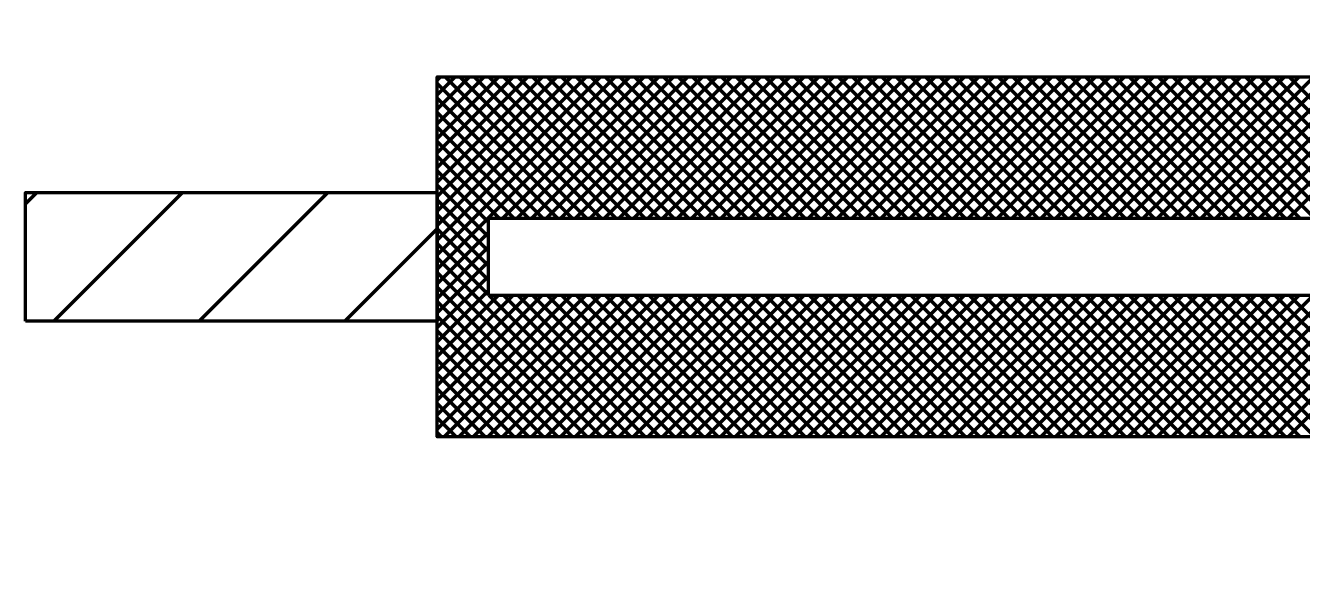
# Model space of a CAD drawing. Extents: x -1 to 679, y 0 to 440.
# Drawn here: x 491.61 to 504.01, y 387.82 to 393.23 of the extents above; entities that cross this region are included whole.
import ezdxf

# ---------------------------------------------------------------- set-up
doc = ezdxf.new("R2010")
doc.units = 0
doc.header["$LTSCALE"] = 0.8
doc.layers.add('1', color=7, linetype='Continuous', lineweight=53)

msp = doc.modelspace()

# ---------------------------------------------------------------- linework, layer by layer
at = {"layer": '1'}
for p, q in [((495.6135, 392.6949), (495.6457, 392.7272)), ((495.6135, 392.5535), (495.7872, 392.7272)), ((495.6135, 392.4121), (495.9286, 392.7272)), ((495.6135, 392.2707), (496.07, 392.7272)), ((495.6135, 392.1293), (496.2114, 392.7272)), ((495.6135, 391.9878), (496.3528, 392.7272)), ((495.6135, 391.8464), (496.4942, 392.7272)), ((495.6135, 391.705), (496.6357, 392.7272)), ((495.6135, 391.5635), (496.7772, 392.7272)), ((495.6135, 391.4221), (496.9186, 392.7272)), ((495.6135, 391.2807), (497.06, 392.7272)), ((495.6135, 391.1393), (497.2014, 392.7272)), ((495.6135, 390.9978), (497.3428, 392.7272)), ((495.6135, 390.8564), (497.4842, 392.7272)), ((497.0661, 391.3522), (495.6911, 392.7272)), ((497.2075, 391.3522), (495.8325, 392.7272)), ((497.3489, 391.3522), (495.9739, 392.7272)), ((497.4903, 391.3522), (496.1153, 392.7272)), ((496.2507, 391.3522), (497.6257, 392.7272)), ((497.6318, 391.3522), (496.2568, 392.7272)), ((496.3921, 391.3522), (497.7671, 392.7272)), ((497.7732, 391.3522), (496.3982, 392.7272)), ((496.5335, 391.3522), (497.9085, 392.7272)), ((497.9146, 391.3522), (496.5396, 392.7272)), ((496.6749, 391.3522), (498.0499, 392.7272)), ((498.056, 391.3522), (496.681, 392.7272)), ((496.8163, 391.3522), (498.1913, 392.7272)), ((498.1975, 391.3522), (496.8225, 392.7272)), ((496.9577, 391.3522), (498.3327, 392.7272)), ((498.3389, 391.3522), (496.9639, 392.7272)), ((497.0992, 391.3522), (498.4742, 392.7272)), ((498.4803, 391.3522), (497.1053, 392.7272)), ((497.2406, 391.3522), (498.6156, 392.7272)), ((498.6217, 391.3522), (497.2467, 392.7272)), ((497.382, 391.3522), (498.757, 392.7272)), ((498.7632, 391.3522), (497.3882, 392.7272)), ((497.5234, 391.3522), (498.8984, 392.7272)), ((498.9046, 391.3522), (497.5296, 392.7272)), ((497.6648, 391.3522), (499.0398, 392.7272)), ((499.046, 391.3522), (497.671, 392.7272)), ((497.8062, 391.3522), (499.1812, 392.7272)), ((499.1874, 391.3522), (497.8124, 392.7272)), ((497.9477, 391.3522), (499.3227, 392.7272)), ((499.3288, 391.3522), (497.9538, 392.7272)), ((498.0892, 391.3522), (499.4642, 392.7272)), ((499.4702, 391.3522), (498.0952, 392.7272)), ((498.2306, 391.3522), (499.6056, 392.7272)), ((499.6117, 391.3522), (498.2367, 392.7272)), ((498.372, 391.3522), (499.747, 392.7272)), ((499.7531, 391.3522), (498.3781, 392.7272)), ((498.5134, 391.3522), (499.8884, 392.7272)), ((499.8945, 391.3522), (498.5195, 392.7272)), ((498.6548, 391.3522), (500.0298, 392.7272)), ((500.0359, 391.3522), (498.6609, 392.7272)), ((498.7962, 391.3522), (500.1712, 392.7272)), ((500.1773, 391.3522), (498.8023, 392.7272)), ((498.9377, 391.3522), (500.3127, 392.7272)), ((500.3187, 391.3522), (498.9437, 392.7272)), ((499.0791, 391.3522), (500.4541, 392.7272)), ((500.4602, 391.3522), (499.0852, 392.7272)), ((499.2205, 391.3522), (500.5955, 392.7272)), ((500.6017, 391.3522), (499.2267, 392.7272)), ((499.3619, 391.3522), (500.7369, 392.7272)), ((500.7431, 391.3522), (499.3681, 392.7272)), ((499.5033, 391.3522), (500.8783, 392.7272)), ((500.8845, 391.3522), (499.5095, 392.7272)), ((499.6447, 391.3522), (501.0197, 392.7272)), ((501.0259, 391.3522), (499.6509, 392.7272)), ((499.7862, 391.3522), (501.1612, 392.7272)), ((501.1673, 391.3522), (499.7923, 392.7272)), ((499.9276, 391.3522), (501.3026, 392.7272)), ((501.3087, 391.3522), (499.9337, 392.7272)), ((500.069, 391.3522), (501.444, 392.7272)), ((501.4502, 391.3522), (500.0752, 392.7272)), ((500.2104, 391.3522), (501.5854, 392.7272)), ((501.5916, 391.3522), (500.2166, 392.7272)), ((500.3518, 391.3522), (501.7268, 392.7272)), ((501.733, 391.3522), (500.358, 392.7272)), ((500.4933, 391.3522), (501.8683, 392.7272)), ((501.8744, 391.3522), (500.4994, 392.7272)), ((500.6347, 391.3522), (502.0097, 392.7272)), ((502.0158, 391.3522), (500.6408, 392.7272)), ((500.7762, 391.3522), (502.1512, 392.7272)), ((502.1572, 391.3522), (500.7822, 392.7272)), ((500.9176, 391.3522), (502.2926, 392.7272)), ((502.2987, 391.3522), (500.9237, 392.7272)), ((501.059, 391.3522), (502.434, 392.7272)), ((502.4401, 391.3522), (501.0651, 392.7272)), ((501.2004, 391.3522), (502.5754, 392.7272)), ((502.5815, 391.3522), (501.2065, 392.7272)), ((501.3418, 391.3522), (502.7168, 392.7272)), ((502.7229, 391.3522), (501.3479, 392.7272)), ((501.4832, 391.3522), (502.8582, 392.7272)), ((502.8643, 391.3522), (501.4893, 392.7272)), ((501.6247, 391.3522), (502.9997, 392.7272)), ((503.0057, 391.3522), (501.6307, 392.7272)), ((501.7661, 391.3522), (503.1411, 392.7272)), ((503.1472, 391.3522), (501.7722, 392.7272)), ((501.9075, 391.3522), (503.2825, 392.7272)), ((503.2887, 391.3522), (501.9137, 392.7272)), ((502.0489, 391.3522), (503.4239, 392.7272)), ((503.4301, 391.3522), (502.0551, 392.7272)), ((502.1903, 391.3522), (503.5653, 392.7272)), ((503.5715, 391.3522), (502.1965, 392.7272)), ((502.3317, 391.3522), (503.7067, 392.7272)), ((503.7129, 391.3522), (502.3379, 392.7272)), ((502.4732, 391.3522), (503.8482, 392.7272)), ((503.8543, 391.3522), (502.4793, 392.7272)), ((502.6146, 391.3522), (503.9896, 392.7272)), ((503.9957, 391.3522), (502.6207, 392.7272)), ((502.756, 391.3522), (504.131, 392.7272)), ((504.1372, 391.3522), (502.7622, 392.7272)), ((502.8975, 391.3522), (504.2725, 392.7272)), ((504.2786, 391.3522), (502.9036, 392.7272)), ((503.0389, 391.3522), (504.4139, 392.7272)), ((504.42, 391.3522), (503.045, 392.7272)), ((503.1803, 391.3522), (504.5553, 392.7272)), ((504.5614, 391.3522), (503.1864, 392.7272)), ((503.3218, 391.3522), (504.6968, 392.7272)), ((504.7028, 391.3522), (503.3278, 392.7272)), ((503.4632, 391.3522), (504.8382, 392.7272)), ((504.8442, 391.3522), (503.4692, 392.7272)), ((503.6046, 391.3522), (504.9796, 392.7272)), ((504.9857, 391.3522), (503.6107, 392.7272)), ((503.746, 391.3522), (505.121, 392.7272)), ((505.1271, 391.3522), (503.7521, 392.7272)), ((503.8874, 391.3522), (505.2624, 392.7272)), ((505.2685, 391.3522), (503.8935, 392.7272)), ((496.9247, 391.3522), (495.6135, 392.6633)), ((496.7833, 391.3522), (495.6135, 392.5219)), ((496.6418, 391.3522), (495.6135, 392.3805)), ((496.5004, 391.3522), (495.6135, 392.2391)), ((496.359, 391.3522), (495.6135, 392.0977)), ((496.2176, 391.3522), (495.6135, 391.9563)), ((496.1135, 391.3148), (495.6135, 391.8148)), ((491.6135, 391.4925), (491.7232, 391.6022)), ((491.8873, 390.3522), (493.1373, 391.6022)), ((493.3016, 390.3522), (494.5516, 391.6022)), ((496.1135, 391.1734), (495.6135, 391.6734)), ((496.1135, 391.032), (495.6135, 391.532)), ((496.1135, 390.8906), (495.6135, 391.3906)), ((494.7158, 390.3522), (495.6135, 391.2498)), ((496.1135, 390.7491), (495.6135, 391.2491)), ((495.6135, 390.715), (496.1135, 391.215)), ((496.1135, 390.6077), (495.6135, 391.1077)), ((495.6135, 390.5736), (496.1135, 391.0736)), ((497.3526, 389.2272), (495.6135, 390.9663)), ((495.6135, 390.4322), (496.1135, 390.9322)), ((497.2112, 389.2272), (495.6135, 390.8248)), ((495.6135, 390.2908), (496.1135, 390.7908)), ((497.0697, 389.2272), (495.6135, 390.6834)), ((495.6135, 390.1493), (496.1135, 390.6493)), ((495.6135, 390.0079), (496.2077, 390.6022)), ((495.6135, 389.8665), (496.3492, 390.6022)), ((495.6135, 389.7251), (496.4906, 390.6022)), ((495.6135, 389.5837), (496.632, 390.6022)), ((495.6135, 389.4423), (496.7734, 390.6022)), ((495.6135, 389.3008), (496.9148, 390.6022)), ((495.6812, 389.2272), (497.0562, 390.6022)), ((495.8227, 389.2272), (497.1977, 390.6022)), ((495.9642, 389.2272), (497.3392, 390.6022)), ((496.1056, 389.2272), (497.4806, 390.6022)), ((497.494, 389.2272), (496.119, 390.6022)), ((496.247, 389.2272), (497.622, 390.6022)), ((497.6354, 389.2272), (496.2604, 390.6022)), ((496.3884, 389.2272), (497.7634, 390.6022)), ((497.7769, 389.2272), (496.4019, 390.6022)), ((496.5298, 389.2272), (497.9048, 390.6022)), ((497.9183, 389.2272), (496.5433, 390.6022)), ((496.6712, 389.2272), (498.0462, 390.6022)), ((498.0598, 389.2272), (496.6848, 390.6022)), ((496.8127, 389.2272), (498.1877, 390.6022)), ((498.2012, 389.2272), (496.8262, 390.6022)), ((496.9541, 389.2272), (498.3291, 390.6022)), ((498.3426, 389.2272), (496.9676, 390.6022)), ((497.0955, 389.2272), (498.4705, 390.6022)), ((498.484, 389.2272), (497.109, 390.6022)), ((497.2369, 389.2272), (498.6119, 390.6022)), ((498.6254, 389.2272), (497.2504, 390.6022)), ((497.3783, 389.2272), (498.7533, 390.6022)), ((498.7668, 389.2272), (497.3918, 390.6022)), ((497.5197, 389.2272), (498.8947, 390.6022)), ((498.9083, 389.2272), (497.5333, 390.6022)), ((497.6612, 389.2272), (499.0362, 390.6022)), ((499.0497, 389.2272), (497.6747, 390.6022)), ((497.8026, 389.2272), (499.1776, 390.6022)), ((499.1911, 389.2272), (497.8161, 390.6022)), ((497.944, 389.2272), (499.319, 390.6022)), ((499.3325, 389.2272), (497.9575, 390.6022)), ((498.0854, 389.2272), (499.4604, 390.6022)), ((499.4739, 389.2272), (498.0989, 390.6022)), ((498.2268, 389.2272), (499.6018, 390.6022)), ((499.6153, 389.2272), (498.2403, 390.6022)), ((498.3683, 389.2272), (499.7433, 390.6022)), ((499.7568, 389.2272), (498.3818, 390.6022)), ((498.5097, 389.2272), (499.8847, 390.6022)), ((499.8982, 389.2272), (498.5232, 390.6022)), ((498.6512, 389.2272), (500.0262, 390.6022)), ((500.0396, 389.2272), (498.6646, 390.6022)), ((498.7926, 389.2272), (500.1676, 390.6022)), ((500.181, 389.2272), (498.806, 390.6022)), ((498.934, 389.2272), (500.309, 390.6022)), ((500.3225, 389.2272), (498.9475, 390.6022)), ((499.0754, 389.2272), (500.4504, 390.6022)), ((500.4639, 389.2272), (499.0889, 390.6022)), ((499.2168, 389.2272), (500.5918, 390.6022)), ((500.6053, 389.2272), (499.2303, 390.6022)), ((499.3582, 389.2272), (500.7332, 390.6022)), ((500.7467, 389.2272), (499.3717, 390.6022)), ((499.4997, 389.2272), (500.8747, 390.6022)), ((500.8882, 389.2272), (499.5132, 390.6022)), ((499.6411, 389.2272), (501.0161, 390.6022)), ((501.0296, 389.2272), (499.6546, 390.6022)), ((499.7825, 389.2272), (501.1575, 390.6022)), ((501.171, 389.2272), (499.796, 390.6022)), ((499.9239, 389.2272), (501.2989, 390.6022)), ((501.3124, 389.2272), (499.9374, 390.6022)), ((500.0653, 389.2272), (501.4403, 390.6022)), ((501.4538, 389.2272), (500.0788, 390.6022)), ((500.2067, 389.2272), (501.5817, 390.6022)), ((501.5952, 389.2272), (500.2202, 390.6022)), ((500.3482, 389.2272), (501.7232, 390.6022)), ((501.7367, 389.2272), (500.3617, 390.6022)), ((500.4896, 389.2272), (501.8646, 390.6022)), ((501.8781, 389.2272), (500.5031, 390.6022)), ((500.631, 389.2272), (502.006, 390.6022)), ((502.0195, 389.2272), (500.6445, 390.6022)), ((500.7725, 389.2272), (502.1475, 390.6022)), ((502.1609, 389.2272), (500.7859, 390.6022)), ((500.9139, 389.2272), (502.2889, 390.6022)), ((502.3023, 389.2272), (500.9273, 390.6022)), ((501.0553, 389.2272), (502.4303, 390.6022)), ((502.4437, 389.2272), (501.0687, 390.6022)), ((501.1968, 389.2272), (502.5718, 390.6022)), ((502.5852, 389.2272), (501.2102, 390.6022)), ((501.3382, 389.2272), (502.7132, 390.6022)), ((502.7267, 389.2272), (501.3517, 390.6022)), ((501.4796, 389.2272), (502.8546, 390.6022)), ((502.8681, 389.2272), (501.4931, 390.6022)), ((501.621, 389.2272), (502.996, 390.6022)), ((503.0095, 389.2272), (501.6345, 390.6022)), ((501.7624, 389.2272), (503.1374, 390.6022)), ((503.1509, 389.2272), (501.7759, 390.6022)), ((501.9038, 389.2272), (503.2788, 390.6022)), ((503.2923, 389.2272), (501.9173, 390.6022)), ((502.0453, 389.2272), (503.4203, 390.6022)), ((503.4337, 389.2272), (502.0587, 390.6022)), ((502.1867, 389.2272), (503.5617, 390.6022)), ((503.5752, 389.2272), (502.2002, 390.6022)), ((502.3281, 389.2272), (503.7031, 390.6022)), ((503.7166, 389.2272), (502.3416, 390.6022)), ((502.4695, 389.2272), (503.8445, 390.6022)), ((503.858, 389.2272), (502.483, 390.6022)), ((502.6109, 389.2272), (503.9859, 390.6022)), ((503.9994, 389.2272), (502.6244, 390.6022)), ((502.7523, 389.2272), (504.1273, 390.6022)), ((504.1408, 389.2272), (502.7658, 390.6022)), ((502.8938, 389.2272), (504.2688, 390.6022)), ((504.2822, 389.2272), (502.9072, 390.6022)), ((503.0352, 389.2272), (504.4102, 390.6022)), ((504.4237, 389.2272), (503.0487, 390.6022)), ((503.1766, 389.2272), (504.5516, 390.6022)), ((504.5651, 389.2272), (503.1901, 390.6022)), ((503.3181, 389.2272), (504.6931, 390.6022)), ((504.7065, 389.2272), (503.3315, 390.6022)), ((503.4595, 389.2272), (504.8345, 390.6022)), ((504.8479, 389.2272), (503.4729, 390.6022)), ((503.6009, 389.2272), (504.9759, 390.6022)), ((504.9893, 389.2272), (503.6143, 390.6022)), ((503.7423, 389.2272), (505.1173, 390.6022)), ((505.1307, 389.2272), (503.7557, 390.6022)), ((503.8837, 389.2272), (505.2587, 390.6022)), ((505.2722, 389.2272), (503.8972, 390.6022)), ((496.9283, 389.2272), (495.6135, 390.542)), ((496.7869, 389.2272), (495.6135, 390.4006)), ((496.6455, 389.2272), (495.6135, 390.2592)), ((496.5041, 389.2272), (495.6135, 390.1178)), ((496.3627, 389.2272), (495.6135, 389.9763)), ((496.2212, 389.2272), (495.6135, 389.8349)), ((496.0798, 389.2272), (495.6135, 389.6935)), ((495.9384, 389.2272), (495.6135, 389.5521)), ((495.797, 389.2272), (495.6135, 389.4107)), ((495.6556, 389.2272), (495.6135, 389.2692))]:
    msp.add_line(p, q, dxfattribs=at)
for points in [[(495.6135, 391.6022), (495.6135, 392.7272), (506.3635, 392.7272), (515.1135, 392.7272), (515.1135, 393.2272), (516.3635, 393.2272), (516.3635, 392.2272), (516.3635, 380.7272), (516.3635, 379.7272), (515.1135, 379.7272), (515.1135, 380.2272), (506.3635, 380.2272), (495.6135, 380.2272), (495.6135, 381.3522), (495.6135, 382.6022), (495.6135, 383.7272), (506.3635, 383.7272), (514.6135, 383.7272), (514.6135, 389.2272), (506.3635, 389.2272), (495.6135, 389.2272), (495.6135, 390.3522)], [(491.6135, 390.3522), (491.6135, 391.6022), (495.6135, 391.6022), (495.6135, 390.3522)], [(496.1135, 390.6022), (496.1135, 391.3522), (514.6135, 391.3522), (514.6135, 390.6022)]]:
    msp.add_lwpolyline(points, close=True, dxfattribs=at)

doc.saveas('drawing.dxf')
